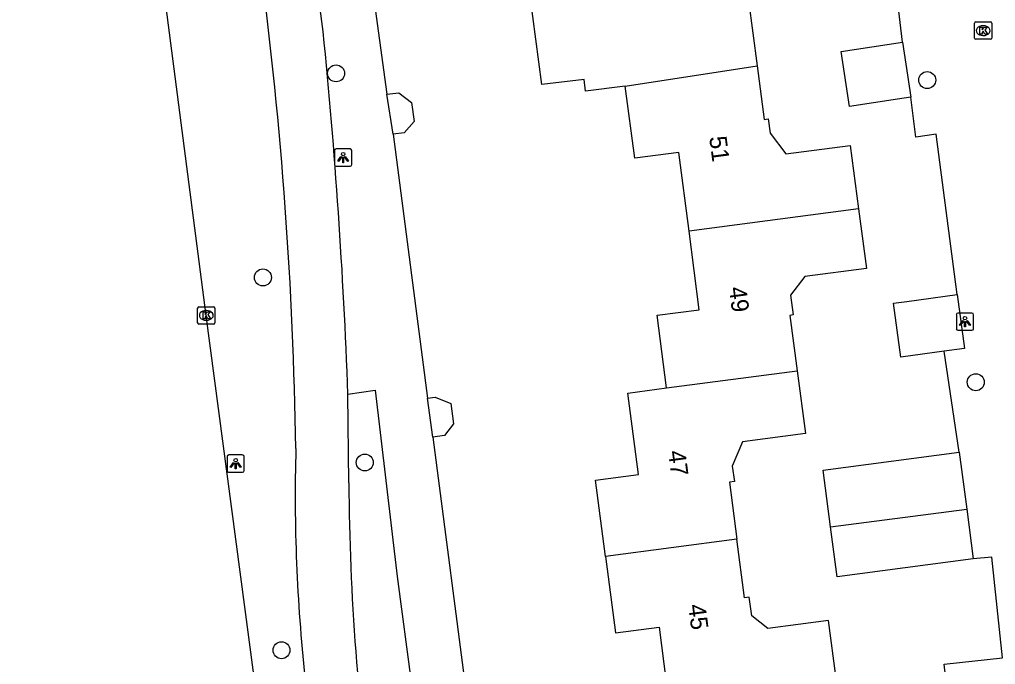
# Model space of a CAD drawing. Extents: x 161084 to 161928, y 385355 to 386522.
# Drawn here: x 161149.1 to 161205.4, y 386038.7 to 386075.9 of the extents above; entities that cross this region are included whole.
import ezdxf

# ---------------------------------------------------------------- set-up
doc = ezdxf.new("R2010")
doc.units = 0
for name, color, linetype in [('IMGEO_Boom', 7, 'Continuous'), ('IMGEO_Fietspad_gesloten', 7, 'Continuous'), ('IMGEO_Kolk', 7, 'Continuous'), ('IMGEO_Lichtpunt', 7, 'Continuous'), ('IMGEO_OVBaan_gesloten', 7, 'Continuous'), ('IMGEO_Pand', 7, 'Continuous'), ('IMGEO_Pand_nummerreeks', 7, 'Continuous'), ('IMGEO_Rijbaan_lokaal_open', 7, 'Continuous'), ('IMGEO_Voetpad_open', 7, 'Continuous')]:
    doc.layers.add(name, color=color, linetype=linetype)

msp = doc.modelspace()

# ---------------------------------------------------------------- linework, layer by layer
at = {"layer": 'IMGEO_Boom'}
for centre in [(161167.341, 386072.781), (161201.442, 386072.396), (161163.126, 386061.006), (161204.241, 386054.953), (161169, 386050.322), (161164.195, 386039.488)]:
    msp.add_circle(centre, 0.489, dxfattribs=at)
at = {"layer": 'IMGEO_Fietspad_gesloten'}
for points in [[(161166.599, 386075.195), (161159.109, 386131.85), (161158.613, 386135.495), (161158.527, 386136.476), (161158.508, 386136.957), (161158.694, 386138.756), (161158.914, 386139.531)], [(161168.085, 386049.155), (161168.031, 386054.274)]]:
    msp.add_lwpolyline(points, dxfattribs=at)
for centre, radius, start, end in [((160918.944, 386047.246), 246.11, 0.90262, 7.39227), ((160831.794, 386041.769), 336.469, 2.12995, 5.7014), ((161262.362, 386048.405), 97.376, 178.40027, 186.1858), ((161301.125, 386049.651), 133.041, 180.21377, 188.61745)]:
    msp.add_arc(centre, radius, start, end, dxfattribs=at)
at = {"layer": 'IMGEO_Kolk'}
for p, q in [((161204.166, 386074.82), (161204.166, 386075.672)), ((161204.241, 386075.746), (161205.093, 386075.746)), ((161204.654, 386075.526), (161204.679, 386075.526)), ((161205.167, 386075.672), (161205.167, 386074.82)), ((161205.093, 386074.746), (161204.241, 386074.746)), ((161204.677, 386074.966), (161204.652, 386074.966)), ((161159.356, 386058.384), (161159.356, 386059.236)), ((161159.431, 386059.31), (161160.283, 386059.31)), ((161159.844, 386059.09), (161159.869, 386059.09)), ((161160.357, 386059.236), (161160.357, 386058.384)), ((161159.867, 386058.53), (161159.842, 386058.53)), ((161160.283, 386058.31), (161159.431, 386058.31))]:
    msp.add_line(p, q, dxfattribs=at)
for points in [[(161204.166, 386074.82), (161204.166, 386075.672)], [(161204.241, 386075.746), (161205.093, 386075.746)], [(161204.487, 386075.446), (161204.61, 386075.446), (161204.61, 386075.295), (161204.74, 386075.446), (161204.904, 386075.446), (161204.758, 386075.295), (161204.911, 386075.046), (161204.759, 386075.046), (161204.674, 386075.21), (161204.61, 386075.143), (161204.61, 386075.046), (161204.487, 386075.046), (161204.487, 386075.446)], [(161205.167, 386075.672), (161205.167, 386074.82)], [(161205.093, 386074.746), (161204.241, 386074.746)], [(161159.356, 386058.384), (161159.356, 386059.236)], [(161159.431, 386059.31), (161160.283, 386059.31)], [(161159.677, 386059.01), (161159.8, 386059.01), (161159.8, 386058.859), (161159.93, 386059.01), (161160.094, 386059.01), (161159.948, 386058.859), (161160.101, 386058.61), (161159.949, 386058.61), (161159.864, 386058.774), (161159.8, 386058.707), (161159.8, 386058.61), (161159.677, 386058.61), (161159.677, 386059.01)], [(161160.357, 386059.236), (161160.357, 386058.384)], [(161160.283, 386058.31), (161159.431, 386058.31)]]:
    msp.add_lwpolyline(points, dxfattribs=at)
for centre, start, end in [((161204.243, 386075.67), 91.552, 178.448), ((161204.243, 386075.67), 91.552, 178.448), ((161205.091, 386075.67), 1.552, 88.448), ((161205.091, 386075.67), 1.552, 88.448), ((161204.243, 386074.822), 181.552, 268.448), ((161204.243, 386074.822), 181.552, 268.448), ((161205.091, 386074.822), 271.552, 358.448), ((161205.091, 386074.822), 271.552, 358.448), ((161159.433, 386059.234), 91.552, 178.448), ((161159.433, 386059.234), 91.552, 178.448), ((161160.281, 386059.234), 1.552, 88.448), ((161160.281, 386059.234), 1.552, 88.448), ((161159.433, 386058.386), 181.552, 268.448), ((161159.433, 386058.386), 181.552, 268.448), ((161160.281, 386058.386), 271.552, 358.448), ((161160.281, 386058.386), 271.552, 358.448)]:
    msp.add_arc(centre, 0.0765, start, end, dxfattribs=at)
for centre, major_axis, ratio, start_param, end_param in [((161204.653, 386075.246), (-0.387, 0.002), 0.722429, 4.712389, 7.853982), ((161204.678, 386075.246), (-0.39, 0.002), 0.717154, 1.570796, 4.712389), ((161159.843, 386058.81), (-0.387, 0.002), 0.722429, 4.712389, 7.853982), ((161159.868, 386058.81), (-0.39, 0.002), 0.717154, 1.570796, 4.712389)]:
    msp.add_ellipse(centre, major_axis=major_axis, ratio=ratio, start_param=start_param, end_param=end_param, dxfattribs=at)
at = {"layer": 'IMGEO_Lichtpunt'}
for p, q in [((161167.253, 386068.323), (161167.253, 386067.516)), ((161167.253, 386068.323), (161167.253, 386067.516)), ((161168.155, 386068.418), (161167.347, 386068.418)), ((161168.155, 386068.418), (161167.347, 386068.418)), ((161168.249, 386067.516), (161168.249, 386068.323)), ((161168.249, 386067.516), (161168.249, 386068.323)), ((161167.347, 386067.422), (161168.155, 386067.422)), ((161167.347, 386067.422), (161168.155, 386067.422)), ((161204.025, 386058.948), (161203.217, 386058.948)), ((161204.025, 386058.948), (161203.217, 386058.948)), ((161203.123, 386058.853), (161203.123, 386058.046)), ((161203.123, 386058.853), (161203.123, 386058.046)), ((161204.119, 386058.046), (161204.119, 386058.853)), ((161204.119, 386058.046), (161204.119, 386058.853)), ((161203.217, 386057.952), (161204.025, 386057.952)), ((161203.217, 386057.952), (161204.025, 386057.952)), ((161161.053, 386050.661), (161161.053, 386049.854)), ((161161.053, 386050.661), (161161.053, 386049.854)), ((161161.955, 386050.756), (161161.147, 386050.756)), ((161161.955, 386050.756), (161161.147, 386050.756)), ((161162.049, 386049.854), (161162.049, 386050.661)), ((161162.049, 386049.854), (161162.049, 386050.661)), ((161161.147, 386049.76), (161161.955, 386049.76)), ((161161.147, 386049.76), (161161.955, 386049.76))]:
    msp.add_line(p, q, dxfattribs=at)
for points in [[(161167.627, 386067.987), (161167.666, 386067.959), (161167.478, 386067.697), (161167.44, 386067.724), (161167.627, 386067.987)], [(161167.729, 386067.939), (161167.776, 386067.939), (161167.776, 386067.617), (161167.729, 386067.617), (161167.729, 386067.939)], [(161167.839, 386067.959), (161167.877, 386067.986), (161168.064, 386067.724), (161168.025, 386067.696), (161167.839, 386067.959)], [(161203.497, 386058.517), (161203.536, 386058.489), (161203.348, 386058.227), (161203.31, 386058.254), (161203.497, 386058.517)], [(161203.599, 386058.469), (161203.646, 386058.469), (161203.646, 386058.147), (161203.599, 386058.147), (161203.599, 386058.469)], [(161203.709, 386058.489), (161203.747, 386058.516), (161203.934, 386058.254), (161203.895, 386058.226), (161203.709, 386058.489)], [(161161.427, 386050.325), (161161.466, 386050.297), (161161.278, 386050.035), (161161.24, 386050.062), (161161.427, 386050.325)], [(161161.529, 386050.277), (161161.576, 386050.277), (161161.576, 386049.955), (161161.529, 386049.955), (161161.529, 386050.277)], [(161161.639, 386050.297), (161161.677, 386050.324), (161161.864, 386050.062), (161161.825, 386050.034), (161161.639, 386050.297)]]:
    msp.add_lwpolyline(points, dxfattribs=at)
for centre in [(161167.752, 386068.121), (161203.622, 386058.651), (161161.552, 386050.459)]:
    msp.add_circle(centre, 0.0994, dxfattribs=at)
for centre, start, end in [((161167.347, 386068.323), 90, 180), ((161167.347, 386068.323), 90, 180), ((161168.155, 386068.323), 0, 90), ((161168.155, 386068.323), 0, 90), ((161167.347, 386067.516), 180, 270), ((161167.347, 386067.516), 180, 270), ((161168.155, 386067.516), 270, 0), ((161168.155, 386067.516), 270, 360), ((161203.217, 386058.853), 90, 180), ((161203.217, 386058.853), 90, 180), ((161204.025, 386058.853), 0, 90), ((161204.025, 386058.853), 0, 90), ((161203.217, 386058.046), 180, 270), ((161203.217, 386058.046), 180, 270), ((161204.025, 386058.046), 270, 0), ((161204.025, 386058.046), 270, 360), ((161161.147, 386050.661), 90, 180), ((161161.147, 386050.661), 90, 180), ((161161.955, 386050.661), 0, 90), ((161161.955, 386050.661), 0, 90), ((161161.147, 386049.854), 180, 270), ((161161.147, 386049.854), 180, 270), ((161161.955, 386049.854), 270, 0), ((161161.955, 386049.854), 270, 360)]:
    msp.add_arc(centre, 0.0946, start, end, dxfattribs=at)
at = {"layer": 'IMGEO_OVBaan_gesloten'}
msp.add_lwpolyline([(161194.813, 385794.299), (161194.675, 385795.33), (161194.437, 385797.117), (161192.506, 385812.149), (161181.599, 385894.516), (161177.056, 385929.432), (161176.3, 385935.247), (161173.593, 385955.119), (161163.181, 386034.035), (161162.806, 386036.478), (161159.857, 386058.81), (161157.079, 386080.17), (161154.412, 386100.485), (161151.938, 386119.836), (161149.318, 386139.173), (161149.083, 386140.767)], dxfattribs=at)
at = {"layer": 'IMGEO_Pand'}
for points in [[(161185.69, 386081.519), (161186.107, 386078.331), (161186.306, 386078.357), (161186.436, 386077.356), (161187.524, 386076.519), (161191.14, 386076.992), (161191.633, 386073.219)], [(161184.027, 386072.046), (161181.734, 386071.748), (161181.647, 386072.418), (161179.206, 386072.136), (161178.694, 386076.056), (161178.11, 386080.528)], [(161200.495, 386071.411), (161199.724, 386071.295), (161196.962, 386070.878), (161196.484, 386074.041), (161200.017, 386074.574)], [(161200.017, 386074.574), (161200.495, 386071.411)], [(161184.027, 386072.046), (161191.633, 386073.219)], [(161191.633, 386073.219), (161192.038, 386070.124), (161192.273, 386070.155), (161192.382, 386069.322), (161193.291, 386068.135), (161197.007, 386068.621), (161197.486, 386064.954)], [(161187.704, 386063.678), (161187.11, 386068.222), (161184.57, 386067.89), (161184.027, 386072.046)], [(161197.486, 386064.954), (161187.704, 386063.678)], [(161197.486, 386064.954), (161197.935, 386061.516), (161194.391, 386061.053), (161193.56, 386059.973), (161193.708, 386058.84), (161193.521, 386058.815), (161193.938, 386055.62)], [(161186.404, 386054.623), (161185.856, 386058.817), (161188.297, 386059.136), (161187.704, 386063.678)], [(161202.429, 386056.749), (161199.916, 386056.409), (161199.495, 386059.513), (161200.268, 386059.618), (161203.176, 386060.011)], [(161203.176, 386060.011), (161203.596, 386056.907), (161202.429, 386056.749)], [(161186.404, 386054.623), (161193.938, 386055.62)], [(161193.938, 386055.62), (161194.413, 386051.987), (161190.781, 386051.512), (161190.201, 386050.116), (161190.317, 386049.232), (161190.03, 386049.195), (161190.461, 386045.892)], [(161182.893, 386044.9), (161182.317, 386049.306), (161184.785, 386049.628), (161184.171, 386054.33), (161186.404, 386054.623)], [(161195.867, 386046.601), (161195.433, 386049.872), (161203.283, 386050.914)], [(161203.283, 386050.914), (161203.719, 386047.63)], [(161195.867, 386046.601), (161203.719, 386047.63)], [(161203.719, 386047.63), (161204.098, 386044.768)], [(161204.098, 386044.768), (161196.248, 386043.726), (161195.867, 386046.601)], [(161190.461, 386045.892), (161182.893, 386044.9)], [(161196.182, 386037.86), (161195.746, 386041.201), (161192.258, 386040.745), (161191.32, 386041.467), (161191.177, 386042.554), (161190.902, 386042.518), (161190.461, 386045.892)], [(161182.893, 386044.9), (161183.468, 386040.495), (161185.972, 386040.822), (161186.524, 386036.592), (161188.804, 386036.891)], [(161206.269, 386035.856), (161203.573, 386035.556), (161202.777, 386035.468), (161202.42, 386038.681), (161205.787, 386039.054)]]:
    msp.add_lwpolyline(points, dxfattribs=at)
at = {"layer": 'IMGEO_Rijbaan_lokaal_open'}
for points in [[(161200.017, 386074.574), (161199.347, 386080.268)], [(161203.176, 386060.011), (161201.967, 386069.268), (161200.791, 386069.09), (161200.495, 386071.411)], [(161203.283, 386050.914), (161202.429, 386056.749)], [(161205.787, 386039.054), (161205.163, 386044.856), (161204.098, 386044.768)]]:
    msp.add_lwpolyline(points, dxfattribs=at)
at = {"layer": 'IMGEO_Voetpad_open'}
for points in [[(161168.102, 386087.503), (161170.273, 386071.572)], [(161170.273, 386071.572), (161170.965, 386071.663), (161171.703, 386071.096), (161171.847, 386069.996), (161171.277, 386069.358), (161170.645, 386069.271)], [(161170.645, 386069.271), (161170.273, 386071.572)], [(161170.645, 386069.271), (161172.624, 386054.043)], [(161168.031, 386054.274), (161169.605, 386054.496), (161170.87, 386043.747), (161172.512, 386031.279), (161176.761, 386000), (161177.745, 385992.295)], [(161172.624, 386054.043), (161173.062, 386054.101), (161173.968, 386053.725), (161174.12, 386052.563), (161173.596, 386051.88), (161172.917, 386051.791)], [(161172.917, 386051.791), (161172.624, 386054.043)], [(161172.917, 386051.791), (161174.976, 386035.971)]]:
    msp.add_lwpolyline(points, dxfattribs=at)

# ---------------------------------------------------------------- texts
at = {"layer": 'IMGEO_Pand_nummerreeks'}
for s, rotation, p in [('51', 277.4617, (161188.864, 386069.101)), ('49', 277.4617, (161190.002, 386060.413)), ('47', 277.4406, (161186.491, 386050.961)), ('45', 277.4425, (161187.65, 386042.089))]:
    msp.add_text(s, height=1, rotation=rotation, dxfattribs=at).set_placement(p)

doc.saveas('drawing.dxf')
